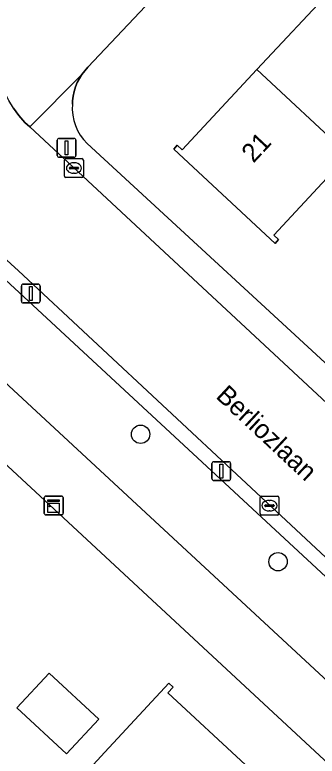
# Model space of a CAD drawing. Extents: x 159217 to 160349, y 381246 to 382172.
# Drawn here: x 159844.03 to 159860.1, y 381682.58 to 381722 of the extents above; entities that cross this region are included whole.
import ezdxf

# ---------------------------------------------------------------- set-up
doc = ezdxf.new("R2010")
doc.units = 0
for name, color, linetype in [('IMGEO_Boom', 7, 'Continuous'), ('IMGEO_Erf', 7, 'Continuous'), ('IMGEO_Groenvoorziening', 7, 'Continuous'), ('IMGEO_Kast', 7, 'Continuous'), ('IMGEO_Kolk', 7, 'Continuous'), ('IMGEO_Lichtmast', 7, 'Continuous'), ('IMGEO_Openbare_ruimte_label', 7, 'Continuous'), ('IMGEO_Pand', 7, 'Continuous'), ('IMGEO_Pand_nummerreeks', 7, 'Continuous'), ('IMGEO_Rijbaan_lokaal_open', 7, 'Continuous'), ('IMGEO_Voetpad_open', 7, 'Continuous')]:
    doc.layers.add(name, color=color, linetype=linetype)

msp = doc.modelspace()

# ---------------------------------------------------------------- linework, layer by layer
at = {"layer": 'IMGEO_Boom'}
for centre in [(159850.713, 381699.695), (159858.02, 381692.922)]:
    msp.add_circle(centre, 0.489, dxfattribs=at)
at = {"layer": 'IMGEO_Erf'}
for points in [[(159873.098, 381745.66), (159864.152, 381736.426), (159847.917, 381719.209), (159847.748, 381719.025), (159847.595, 381718.827), (159847.461, 381718.616), (159847.346, 381718.393), (159847.252, 381718.162), (159847.179, 381717.923), (159847.127, 381717.678), (159847.097, 381717.43), (159847.09, 381717.249)], [(159847.871, 381715.151), (159862.984, 381701.234), (159876.444, 381715.527), (159904.584, 381689.472), (159917.923, 381703.96), (159873.098, 381745.66)], [(159880.768, 381663.542), (159835.227, 381705.82), (159822.816, 381692.641), (159808.447, 381676.973)]]:
    msp.add_lwpolyline(points, dxfattribs=at)
for points in [[(159861.766, 381714.55), (159857.791, 381710.289), (159858.053, 381710.045), (159857.861, 381709.839), (159852.474, 381714.864), (159852.658, 381715.061), (159852.916, 381714.82), (159856.9, 381719.09), (159860.957, 381723.44), (159865.113, 381727.894), (159869.112, 381732.181), (159873.208, 381736.572), (159872.963, 381736.8), (159873.168, 381737.02), (159878.557, 381731.993), (159878.377, 381731.8), (159878.099, 381732.059), (159873.977, 381727.641), (159869.978, 381723.354), (159865.823, 381718.9)], [(159844.144, 381685.15), (159845.862, 381687.001), (159848.497, 381684.555), (159846.779, 381682.703)], [(159852.221, 381686.454), (159852.44, 381686.251), (159852.157, 381685.947), (159856.286, 381682.113), (159860.701, 381678.015), (159865.097, 381673.935), (159869.639, 381669.717), (159874.001, 381665.668), (159874.248, 381665.934), (159874.492, 381665.707), (159869.472, 381660.299), (159869.229, 381660.525), (159869.431, 381660.742), (159865.767, 381664.144), (159865.066, 381664.795), (159860.523, 381669.012), (159856.128, 381673.092), (159851.713, 381677.191), (159847.576, 381681.031), (159847.368, 381680.807), (159847.159, 381681.001), (159848.82, 381682.79)]]:
    msp.add_lwpolyline(points, close=True, dxfattribs=at)
msp.add_arc((159849.733, 381717.038), 2.651, 175.443, 225.3935, dxfattribs=at)
at = {"layer": 'IMGEO_Groenvoorziening'}
msp.add_lwpolyline([(159839.338, 381706.313), (159860.69, 381686.529), (159863.463, 381689.414), (159841.086, 381710.163)], dxfattribs=at)
at = {"layer": 'IMGEO_Kast'}
for p, q in [((159845.596, 381695.489), (159845.596, 381696.33)), ((159845.596, 381696.33), (159845.596, 381695.489)), ((159845.671, 381696.414), (159846.512, 381696.414)), ((159846.512, 381696.414), (159845.671, 381696.414)), ((159846.596, 381696.339), (159846.596, 381695.498)), ((159846.596, 381695.498), (159846.596, 381696.339)), ((159846.521, 381695.414), (159845.68, 381695.414)), ((159845.68, 381695.414), (159846.521, 381695.414))]:
    msp.add_line(p, q, dxfattribs=at)
for points in [[(159845.791, 381696.204), (159846.391, 381696.204), (159846.391, 381696.119), (159845.791, 381696.119), (159845.791, 381696.204)], [(159845.791, 381696.029), (159846.391, 381696.029), (159846.391, 381695.54), (159845.791, 381695.54), (159845.791, 381696.029)]]:
    msp.add_lwpolyline(points, dxfattribs=at)
msp.add_circle((159845.875, 381695.878), 0.0377, dxfattribs=at)
for centre, start, end in [((159845.674, 381696.336), 92.4484, 184.2845), ((159845.674, 381696.336), 92.4484, 184.2845), ((159846.518, 381696.336), 2.4484, 94.2845), ((159846.518, 381696.336), 2.4484, 94.2845), ((159845.674, 381695.492), 182.4484, 274.2845), ((159845.674, 381695.492), 182.4484, 274.2845), ((159846.518, 381695.492), 272.4484, 4.2845), ((159846.518, 381695.492), 272.4484, 4.2845)]:
    msp.add_arc(centre, 0.0779, start, end, dxfattribs=at)
at = {"layer": 'IMGEO_Kolk'}
for p, q in [((159846.67, 381713.425), (159846.67, 381714.277)), ((159846.745, 381714.351), (159847.597, 381714.351)), ((159847.158, 381714.131), (159847.183, 381714.131)), ((159847.671, 381714.277), (159847.671, 381713.425)), ((159846.929, 381713.845), (159846.929, 381713.857)), ((159847.367, 381713.808), (159846.969, 381713.808)), ((159846.972, 381713.894), (159847.37, 381713.894)), ((159847.413, 381713.857), (159847.413, 381713.845)), ((159847.597, 381713.351), (159846.745, 381713.351)), ((159847.181, 381713.571), (159847.156, 381713.571)), ((159857.065, 381695.476), (159857.065, 381696.328)), ((159857.14, 381696.402), (159857.992, 381696.402)), ((159858.066, 381696.328), (159858.066, 381695.476)), ((159857.367, 381695.945), (159857.765, 381695.945)), ((159857.553, 381696.182), (159857.578, 381696.182)), ((159857.324, 381695.896), (159857.324, 381695.908)), ((159857.762, 381695.859), (159857.364, 381695.859)), ((159857.576, 381695.622), (159857.551, 381695.622)), ((159857.808, 381695.908), (159857.808, 381695.896)), ((159857.992, 381695.402), (159857.14, 381695.402))]:
    msp.add_line(p, q, dxfattribs=at)
for points in [[(159846.67, 381713.425), (159846.67, 381714.277)], [(159846.745, 381714.351), (159847.597, 381714.351)], [(159847.671, 381714.277), (159847.671, 381713.425)], [(159847.597, 381713.351), (159846.745, 381713.351)], [(159857.065, 381695.476), (159857.065, 381696.328)], [(159857.14, 381696.402), (159857.992, 381696.402)], [(159858.066, 381696.328), (159858.066, 381695.476)], [(159857.992, 381695.402), (159857.14, 381695.402)]]:
    msp.add_lwpolyline(points, dxfattribs=at)
for centre, radius, start, end in [((159846.747, 381714.275), 0.0765, 91.552, 178.448), ((159846.747, 381714.275), 0.0765, 91.552, 178.448), ((159847.595, 381714.275), 0.0765, 1.552, 88.448), ((159847.595, 381714.275), 0.0765, 1.552, 88.448), ((159846.969, 381713.854), 0.0403, 85.8775, 175.7526), ((159846.966, 381713.844), 0.0366, 178.938, 274.7102), ((159847.37, 381713.851), 0.043, 264.8664, 352.4533), ((159847.374, 381713.856), 0.0386, 1.7309, 96.639), ((159846.747, 381713.427), 0.0765, 181.552, 268.448), ((159846.747, 381713.427), 0.0765, 181.552, 268.448), ((159847.595, 381713.427), 0.0765, 271.552, 358.448), ((159847.595, 381713.427), 0.0765, 271.552, 358.448), ((159857.142, 381696.326), 0.0765, 91.552, 178.448), ((159857.142, 381696.326), 0.0765, 91.552, 178.448), ((159857.99, 381696.326), 0.0765, 1.552, 88.448), ((159857.99, 381696.326), 0.0765, 1.552, 88.448), ((159857.364, 381695.905), 0.0403, 85.8775, 175.7526), ((159857.769, 381695.907), 0.0386, 1.7309, 96.639), ((159857.361, 381695.895), 0.0366, 178.938, 274.7102), ((159857.765, 381695.902), 0.043, 264.8664, 352.4533), ((159857.142, 381695.478), 0.0765, 181.552, 268.448), ((159857.142, 381695.478), 0.0765, 181.552, 268.448), ((159857.99, 381695.478), 0.0765, 271.552, 358.448), ((159857.99, 381695.478), 0.0765, 271.552, 358.448)]:
    msp.add_arc(centre, radius, start, end, dxfattribs=at)
for centre, major_axis, ratio, start_param, end_param in [((159847.157, 381713.851), (-0.387, 0.002), 0.722429, 4.712389, 7.853982), ((159847.182, 381713.851), (-0.39, 0.002), 0.717154, 1.570796, 4.712389), ((159857.552, 381695.902), (-0.387, 0.002), 0.722429, 4.712389, 7.853982), ((159857.577, 381695.902), (-0.39, 0.002), 0.717154, 1.570796, 4.712389)]:
    msp.add_ellipse(centre, major_axis=major_axis, ratio=ratio, start_param=start_param, end_param=end_param, dxfattribs=at)
at = {"layer": 'IMGEO_Lichtmast'}
for p, q in [((159846.282, 381714.527), (159846.282, 381715.327)), ((159846.282, 381715.327), (159846.282, 381714.527)), ((159846.382, 381715.427), (159847.172, 381715.427)), ((159847.172, 381715.427), (159846.382, 381715.427)), ((159847.272, 381715.327), (159847.272, 381714.527)), ((159847.272, 381714.527), (159847.272, 381715.327)), ((159847.172, 381714.427), (159846.382, 381714.427)), ((159846.382, 381714.427), (159847.172, 381714.427)), ((159844.381, 381706.777), (159844.381, 381707.577)), ((159844.381, 381707.577), (159844.381, 381706.777)), ((159844.481, 381707.677), (159845.271, 381707.677)), ((159845.271, 381707.677), (159844.481, 381707.677)), ((159845.371, 381707.577), (159845.371, 381706.777)), ((159845.371, 381706.777), (159845.371, 381707.577)), ((159845.271, 381706.677), (159844.481, 381706.677)), ((159844.481, 381706.677), (159845.271, 381706.677)), ((159854.509, 381697.338), (159854.509, 381698.138)), ((159854.509, 381698.138), (159854.509, 381697.338)), ((159854.609, 381698.238), (159855.399, 381698.238)), ((159855.399, 381698.238), (159854.609, 381698.238)), ((159855.499, 381698.138), (159855.499, 381697.338)), ((159855.499, 381697.338), (159855.499, 381698.138)), ((159855.399, 381697.238), (159854.609, 381697.238)), ((159854.609, 381697.238), (159855.399, 381697.238))]:
    msp.add_line(p, q, dxfattribs=at)
for points in [[(159846.702, 381715.302), (159846.852, 381715.302), (159846.852, 381714.552), (159846.702, 381714.552), (159846.702, 381715.302)], [(159844.801, 381707.552), (159844.951, 381707.552), (159844.951, 381706.802), (159844.801, 381706.802), (159844.801, 381707.552)], [(159854.929, 381698.113), (159855.079, 381698.113), (159855.079, 381697.363), (159854.929, 381697.363), (159854.929, 381698.113)]]:
    msp.add_lwpolyline(points, dxfattribs=at)
for centre, start, end in [((159846.382, 381715.327), 90, 180), ((159846.382, 381715.327), 90, 180), ((159847.172, 381715.327), 0, 90), ((159847.172, 381715.327), 360, 90), ((159846.382, 381714.527), 180, 270), ((159846.382, 381714.527), 180, 270), ((159847.172, 381714.527), 270, 0), ((159847.172, 381714.527), 270, 0), ((159844.481, 381707.577), 90, 180), ((159844.481, 381707.577), 90, 180), ((159845.271, 381707.577), 0, 90), ((159845.271, 381707.577), 360, 90), ((159844.481, 381706.777), 180, 270), ((159844.481, 381706.777), 180, 270), ((159845.271, 381706.777), 270, 0), ((159845.271, 381706.777), 270, 0), ((159854.609, 381698.138), 90, 180), ((159854.609, 381698.138), 90, 180), ((159855.399, 381698.138), 0, 90), ((159855.399, 381698.138), 360, 90), ((159854.609, 381697.338), 180, 270), ((159854.609, 381697.338), 180, 270), ((159855.399, 381697.338), 270, 0), ((159855.399, 381697.338), 270, 0)]:
    msp.add_arc(centre, 0.1, start, end, dxfattribs=at)
at = {"layer": 'IMGEO_Pand'}
for points in [[(159865.823, 381718.9), (159860.957, 381723.44), (159856.9, 381719.09), (159861.766, 381714.55)], [(159856.9, 381719.09), (159852.916, 381714.82), (159852.658, 381715.061), (159852.474, 381714.864), (159857.861, 381709.839), (159858.053, 381710.045), (159857.791, 381710.289), (159861.766, 381714.55)], [(159846.779, 381682.703), (159848.497, 381684.555), (159845.862, 381687.001), (159844.144, 381685.15)], [(159856.286, 381682.113), (159852.157, 381685.947), (159852.44, 381686.251), (159852.221, 381686.454), (159848.82, 381682.79), (159847.159, 381681.001), (159847.368, 381680.807), (159847.576, 381681.031), (159851.713, 381677.191)]]:
    msp.add_lwpolyline(points, close=True, dxfattribs=at)
at = {"layer": 'IMGEO_Rijbaan_lokaal_open'}
msp.add_lwpolyline([(159887.797, 381676.051), (159849.425, 381711.746), (159844.822, 381716.038), (159844.568, 381716.282), (159844.247, 381716.643), (159843.959, 381717.031), (159843.707, 381717.443), (159843.493, 381717.877), (159843.318, 381718.327), (159843.184, 381718.791), (159837.692, 381712.986), (159837.814, 381712.967), (159838.315, 381712.863), (159838.805, 381712.714), (159839.279, 381712.521), (159839.735, 381712.288), (159840.167, 381712.014), (159840.574, 381711.703), (159840.951, 381711.357), (159844.22, 381708.392), (159863.983, 381689.955), (159868.376, 381685.818), (159883.919, 381671.407)], dxfattribs=at)
at = {"layer": 'IMGEO_Voetpad_open'}
for points in [[(159843.959, 381717.031), (159844.247, 381716.643), (159844.568, 381716.282), (159844.822, 381716.038), (159847.595, 381718.827), (159847.748, 381719.025), (159847.917, 381719.209), (159864.152, 381736.426), (159873.098, 381745.66), (159875.91, 381748.598)], [(159847.09, 381717.249), (159847.097, 381717.43), (159847.127, 381717.678), (159847.179, 381717.923), (159847.252, 381718.162), (159847.346, 381718.393), (159847.461, 381718.616), (159847.595, 381718.827), (159844.822, 381716.038), (159849.425, 381711.746), (159887.797, 381676.051), (159888.186, 381675.685), (159888.607, 381675.356), (159889.055, 381675.065), (159889.527, 381674.816), (159890.02, 381674.609), (159890.529, 381674.448), (159891.05, 381674.332), (159893.779, 381677.737)], [(159868.505, 381696.104), (159864.051, 381700.243), (159862.984, 381701.234), (159847.871, 381715.151)], [(159883.919, 381671.407), (159868.376, 381685.818), (159863.983, 381689.955), (159844.22, 381708.392), (159840.951, 381711.357), (159840.574, 381711.703), (159839.81, 381710.812), (159839.932, 381710.781), (159840.183, 381710.7), (159840.426, 381710.597), (159840.659, 381710.472), (159840.879, 381710.327), (159841.086, 381710.163), (159863.463, 381689.414), (159864.584, 381688.358), (159867.864, 381685.27), (159883.394, 381670.871)], [(159880.985, 381667.65), (159861.826, 381685.445), (159860.69, 381686.529), (159839.338, 381706.313), (159839.192, 381706.505), (159839.041, 381706.744), (159838.912, 381706.995), (159838.806, 381707.256), (159838.724, 381707.526), (159838.666, 381707.802), (159838.633, 381708.082), (159838.625, 381708.364), (159838.642, 381708.646), (159838.684, 381708.925), (159838.752, 381709.199), (159838.843, 381709.466), (159838.958, 381709.723), (159839.095, 381709.97), (159839.254, 381710.203), (159835.227, 381705.82), (159880.768, 381663.542)]]:
    msp.add_lwpolyline(points, dxfattribs=at)
msp.add_arc((159849.733, 381717.038), 2.651, 175.443, 225.3935, dxfattribs=at)

# ---------------------------------------------------------------- texts
at = {"layer": 'IMGEO_Openbare_ruimte_label'}
msp.add_text('Berliozlaan', height=1, rotation=316.9861, dxfattribs=at).set_placement((159854.664, 381701.664))
at = {"layer": 'IMGEO_Pand_nummerreeks'}
msp.add_text('21', height=1, rotation=46.9889, dxfattribs=at).set_placement((159856.713, 381714.082))

doc.saveas('drawing.dxf')
